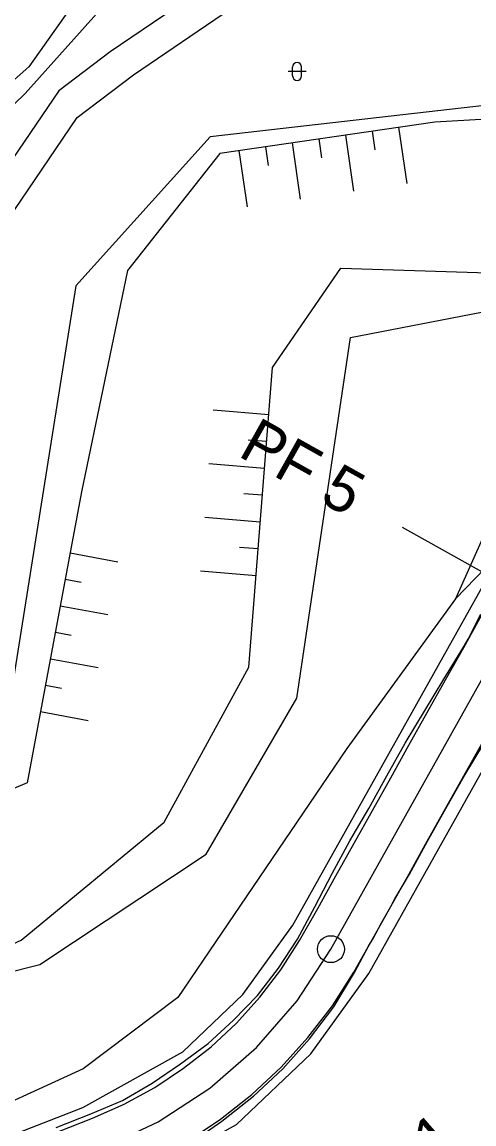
# Model space of a CAD drawing. Extents: x -555887 to -552101, y -1100251 to -1096546.
# Drawn here: x -554033.3 to -554008.1, y -1096750.8 to -1096689.4 of the extents above; entities that cross this region are included whole.
import ezdxf

# ---------------------------------------------------------------- set-up
doc = ezdxf.new("R2010")
doc.units = 0
for name, color, linetype in [('PARCELY_cesty', 7, 'Continuous'), ('PARCELY_VHO', 7, 'Continuous'), ('POLYGONY_SITUACE_PF', 7, 'Continuous'), ('POLYGONY_SITUACE_PF_POPISY', 7, 'Continuous'), ('POLYGONY_SITUACE_PO', 7, 'Continuous'), ('ZSST', 7, 'Continuous')]:
    doc.layers.add(name, color=color, linetype=linetype)

msp = doc.modelspace()

# ---------------------------------------------------------------- linework, layer by layer
at = {"layer": 'PARCELY_cesty'}
for points in [[(-554174.9, -1096838.86), (-554167.64, -1096831.88), (-554135.583, -1096801.115), (-554129.606, -1096795.741), (-554116.704, -1096786.258), (-554106.195, -1096780.331), (-554095.284, -1096775.378), (-554029.882, -1096749.909), (-554024.308, -1096746.797), (-554020.974, -1096743.614), (-554018.176, -1096739.734), (-554005.148, -1096716.478), (-553996.738, -1096709.171), (-553992.165, -1096705.876), (-553986.987, -1096703.39), (-553981.451, -1096701.854), (-553975.732, -1096701.317), (-553970.007, -1096701.795), (-553964.395, -1096703.289), (-553952.141, -1096709.778)], [(-554168.999, -1096840.134), (-554132.179, -1096804.778), (-554126.446, -1096799.624), (-554113.985, -1096790.465), (-554103.93, -1096784.793), (-554093.342, -1096779.988), (-554027.746, -1096754.443), (-554021.315, -1096750.852), (-554017.188, -1096746.913), (-554013.953, -1096742.427), (-554001.212, -1096719.682), (-553993.63, -1096713.095), (-553989.602, -1096710.191), (-553985.223, -1096708.089), (-553980.542, -1096706.791), (-553975.706, -1096706.337), (-553970.865, -1096706.741), (-553966.232, -1096707.974), (-553954.851, -1096714.001)]]:
    msp.add_lwpolyline(points, dxfattribs=at)
at = {"layer": 'PARCELY_VHO'}
msp.add_lwpolyline([(-554110.69, -1096747.36), (-554089.18, -1096729.49), (-554021.42, -1096660.84), (-554008.75, -1096645.87), (-553991.23, -1096625.03), (-553985.27, -1096613.98), (-553980.12, -1096613.41), (-553966.1, -1096613.96), (-553986.72, -1096641.59), (-554033.105, -1096693.409), (-554079.47, -1096738.35), (-554093.55, -1096750.72), (-554107.61, -1096766.97)], dxfattribs=at)
msp.add_lwpolyline([(-554071.37, -1096740.01), (-554079.47, -1096738.35), (-554093.55, -1096750.72), (-554067.4, -1096750.8), (-554032.29, -1096741.94), (-554023.02, -1096735.79), (-554017.97, -1096727.09), (-554014.98, -1096707), (-553996.44, -1096703.42), (-553985.88, -1096693.24), (-553958.79, -1096695.23), (-553940.56, -1096702.53), (-553941.94, -1096699.09), (-553940.67, -1096693.09), (-553958.4, -1096679.33), (-553997.72, -1096683.79), (-554005.38, -1096693.82), (-554022.8, -1096695.82), (-554030.28, -1096704.12), (-554034.58, -1096731.14)], close=True, dxfattribs=at)
at = {"layer": 'POLYGONY_SITUACE_PF'}
msp.add_line((-554012.088, -1096717.575), (-554005.106, -1096721.479), dxfattribs=at)
at = {"layer": 'POLYGONY_SITUACE_PO'}
for p, q in [((-554016.065, -1096741.08), (-554004.479, -1096720.359)), ((-554008.667, -1096724.262), (-554007.65, -1096722.444)), ((-554008.667, -1096724.262), (-554007.65, -1096722.444)), ((-554008.408, -1096723.8), (-554007.704, -1096722.413)), ((-554008.685, -1096724.252), (-554008.408, -1096723.8)), ((-554009.77, -1096726.032), (-554008.685, -1096724.252)), ((-554009.683, -1096726.08), (-554008.667, -1096724.262)), ((-554009.683, -1096726.08), (-554008.667, -1096724.262)), ((-554010.853, -1096727.813), (-554009.77, -1096726.032)), ((-554010.7, -1096727.899), (-554009.683, -1096726.08)), ((-554010.7, -1096727.899), (-554009.683, -1096726.08)), ((-554011.927, -1096729.599), (-554010.853, -1096727.813)), ((-554011.717, -1096729.717), (-554010.7, -1096727.899)), ((-554011.717, -1096729.717), (-554010.7, -1096727.899)), ((-554012.944, -1096731.418), (-554011.927, -1096729.599)), ((-554008.662, -1096731.425), (-554007.645, -1096729.607)), ((-554008.662, -1096731.425), (-554007.645, -1096729.607)), ((-554012.733, -1096731.536), (-554011.717, -1096729.717)), ((-554012.733, -1096731.536), (-554011.717, -1096729.717)), ((-554008.64, -1096731.437), (-554007.563, -1096729.652)), ((-554013.96, -1096733.237), (-554012.944, -1096731.418)), ((-554009.678, -1096733.244), (-554008.662, -1096731.425)), ((-554009.678, -1096733.244), (-554008.662, -1096731.425)), ((-554009.665, -1096733.251), (-554008.64, -1096731.437)), ((-554013.75, -1096733.354), (-554012.733, -1096731.536)), ((-554013.75, -1096733.354), (-554012.733, -1096731.536)), ((-554015.006, -1096735.039), (-554013.96, -1096733.237)), ((-554010.695, -1096735.062), (-554009.678, -1096733.244)), ((-554010.695, -1096735.062), (-554009.678, -1096733.244)), ((-554010.68, -1096735.071), (-554009.665, -1096733.251)), ((-554014.767, -1096735.172), (-554013.75, -1096733.354)), ((-554014.767, -1096735.172), (-554013.75, -1096733.354)), ((-554015.995, -1096736.872), (-554015.006, -1096735.039)), ((-554015.783, -1096736.991), (-554014.767, -1096735.172)), ((-554015.783, -1096736.991), (-554014.767, -1096735.172)), ((-554011.712, -1096736.881), (-554010.695, -1096735.062)), ((-554011.712, -1096736.881), (-554010.695, -1096735.062)), ((-554011.678, -1096736.899), (-554010.68, -1096735.071)), ((-554016.956, -1096738.722), (-554015.995, -1096736.872)), ((-554016.8, -1096738.809), (-554015.783, -1096736.991)), ((-554016.8, -1096738.809), (-554015.783, -1096736.991)), ((-554012.728, -1096738.699), (-554011.712, -1096736.881)), ((-554012.728, -1096738.699), (-554011.712, -1096736.881)), ((-554012.494, -1096738.279), (-554011.678, -1096736.899)), ((-554017.934, -1096740.522), (-554016.956, -1096738.722)), ((-554017.81, -1096740.595), (-554016.8, -1096738.809)), ((-554017.81, -1096740.595), (-554016.8, -1096738.809)), ((-554013.745, -1096740.517), (-554012.728, -1096738.699)), ((-554013.745, -1096740.517), (-554012.728, -1096738.699)), ((-554013.241, -1096739.616), (-554012.718, -1096738.705)), ((-554012.718, -1096738.705), (-554012.494, -1096738.279)), ((-554013.735, -1096740.523), (-554013.241, -1096739.616)), ((-554018.983, -1096742.135), (-554017.934, -1096740.522)), ((-554018.847, -1096742.23), (-554017.81, -1096740.595)), ((-554018.847, -1096742.23), (-554017.81, -1096740.595)), ((-554014.787, -1096742.359), (-554013.745, -1096740.517)), ((-554014.787, -1096742.359), (-554013.745, -1096740.517)), ((-554013.946, -1096740.873), (-554013.735, -1096740.523)), ((-554017.949, -1096743.965), (-554016.065, -1096741.08)), ((-554014.746, -1096742.382), (-554013.946, -1096740.873)), ((-554020.161, -1096743.655), (-554018.983, -1096742.135)), ((-554020.029, -1096743.764), (-554018.847, -1096742.23)), ((-554020.029, -1096743.764), (-554018.847, -1096742.23)), ((-554015.982, -1096744.239), (-554014.787, -1096742.359)), ((-554015.982, -1096744.239), (-554014.787, -1096742.359)), ((-554015.906, -1096744.293), (-554014.746, -1096742.382)), ((-554021.487, -1096745.044), (-554020.161, -1096743.655)), ((-554021.331, -1096745.198), (-554020.029, -1096743.764)), ((-554021.331, -1096745.198), (-554020.029, -1096743.764)), ((-554020.213, -1096746.562), (-554017.949, -1096743.965)), ((-554017.341, -1096746.005), (-554015.982, -1096744.239)), ((-554017.341, -1096746.005), (-554015.982, -1096744.239)), ((-554017.248, -1096746.083), (-554015.906, -1096744.293)), ((-554022.905, -1096746.336), (-554021.487, -1096745.044)), ((-554022.744, -1096746.523), (-554021.331, -1096745.198)), ((-554022.744, -1096746.523), (-554021.331, -1096745.198)), ((-554018.838, -1096747.655), (-554017.341, -1096746.005)), ((-554018.838, -1096747.655), (-554017.341, -1096746.005)), ((-554018.749, -1096747.743), (-554017.248, -1096746.083)), ((-554024.443, -1096747.476), (-554022.905, -1096746.336)), ((-554024.268, -1096747.718), (-554022.744, -1096746.523)), ((-554024.268, -1096747.718), (-554022.744, -1096746.523)), ((-554022.812, -1096748.824), (-554020.213, -1096746.562)), ((-554026.024, -1096748.552), (-554024.443, -1096747.476)), ((-554025.88, -1096748.791), (-554024.268, -1096747.718)), ((-554025.88, -1096748.791), (-554024.268, -1096747.718)), ((-554020.464, -1096749.179), (-554018.838, -1096747.655)), ((-554020.464, -1096749.179), (-554018.838, -1096747.655)), ((-554020.383, -1096749.274), (-554018.749, -1096747.743)), ((-554027.681, -1096749.515), (-554026.024, -1096748.552)), ((-554027.582, -1096749.716), (-554025.88, -1096748.791)), ((-554027.582, -1096749.716), (-554025.88, -1096748.791)), ((-554025.697, -1096750.707), (-554022.812, -1096748.824)), ((-554022.217, -1096750.554), (-554020.464, -1096749.179)), ((-554022.217, -1096750.554), (-554020.464, -1096749.179)), ((-554022.143, -1096750.658), (-554020.383, -1096749.274)), ((-554029.447, -1096750.261), (-554027.681, -1096749.515)), ((-554029.351, -1096750.504), (-554027.582, -1096749.716)), ((-554029.351, -1096750.504), (-554027.582, -1096749.716)), ((-554031.379, -1096751.015), (-554029.447, -1096750.261)), ((-554031.284, -1096751.26), (-554029.351, -1096750.504)), ((-554031.284, -1096751.26), (-554029.351, -1096750.504)), ((-554028.814, -1096752.176), (-554025.697, -1096750.707)), ((-554024.073, -1096751.789), (-554022.217, -1096750.554)), ((-554024.073, -1096751.789), (-554022.217, -1096750.554)), ((-554023.977, -1096751.948), (-554022.143, -1096750.658))]:
    msp.add_line(p, q, dxfattribs=at)
msp.add_circle((-554016.065, -1096741.08), 0.75, dxfattribs=at)
at = {"layer": 'ZSST'}
for p, q in [((-554017.446, -1096692.171), (-554018.446, -1096692.176)), ((-554018.195, -1096692.425), (-554018.197, -1096691.925)), ((-554017.695, -1096692.422), (-554017.697, -1096691.922)), ((-554015.258, -1096695.718), (-554014.8, -1096698.848)), ((-554013.773, -1096695.501), (-554013.621, -1096696.543)), ((-554012.289, -1096695.284), (-554011.832, -1096698.414)), ((-554019.71, -1096696.369), (-554019.558, -1096697.411)), ((-554018.226, -1096696.152), (-554017.769, -1096699.282)), ((-554016.742, -1096695.935), (-554016.59, -1096696.977)), ((-554021.195, -1096696.586), (-554020.737, -1096699.716)), ((-554019.52, -1096711.298), (-554022.621, -1096711.051)), ((-554019.639, -1096712.793), (-554020.672, -1096712.711)), ((-554019.758, -1096714.288), (-554022.859, -1096714.042)), ((-554019.877, -1096715.784), (-554020.91, -1096715.702)), ((-554019.996, -1096717.279), (-554023.097, -1096717.032)), ((-554030.592, -1096718.997), (-554027.937, -1096719.491)), ((-554020.116, -1096718.774), (-554021.148, -1096718.692)), ((-554020.235, -1096720.27), (-554023.336, -1096720.023)), ((-554030.867, -1096720.471), (-554029.983, -1096720.636)), ((-554031.142, -1096721.946), (-554028.486, -1096722.441)), ((-554031.416, -1096723.421), (-554030.532, -1096723.585)), ((-554031.691, -1096724.895), (-554029.035, -1096725.39)), ((-554031.965, -1096726.37), (-554031.081, -1096726.535)), ((-554032.24, -1096727.845), (-554029.585, -1096728.339))]:
    msp.add_line(p, q, dxfattribs=at)
for points in [[(-553974.65, -1096599.05), (-553968.37, -1096606.29), (-553966.24, -1096610.79), (-553966.72, -1096614.3), (-553968.98, -1096617.61), (-553973.92, -1096621.7), (-553977.01, -1096624.91), (-553982.13, -1096631.46), (-553988.23, -1096641.72), (-553995.65, -1096650.82), (-554002.68, -1096659.53), (-554013.36, -1096670.3), (-554027.87, -1096684.78), (-554032.9, -1096691.92), (-554041.05, -1096699.12), (-554047, -1096705.89), (-554054.37, -1096712.03), (-554071.69, -1096729.64)], [(-553999.26, -1096687.16), (-554004.47, -1096694.67), (-554010.28, -1096694.99), (-554022.25, -1096696.74), (-554027.39, -1096703.27), (-554029.96, -1096715.6), (-554032.98, -1096731.82), (-554041.42, -1096735.4), (-554050.63, -1096735.95), (-554067.76, -1096740.69), (-554075.39, -1096741.1), (-554078.68, -1096740.29), (-554080.11, -1096738.48), (-554071.69, -1096729.64)], [(-554022.33, -1096686.97), (-554028.37, -1096691.08), (-554031.23, -1096693.25), (-554037.94, -1096703.12), (-554044.21, -1096710.23), (-554052.41, -1096718.63), (-554060.92, -1096724.31), (-554060.02, -1096726.41), (-554050.86, -1096720.01), (-554043.19, -1096711.82), (-554036.43, -1096703.9), (-554030.2, -1096694.73), (-554027.06, -1096692.36), (-554021.66, -1096688.68)], [(-554088.18, -1096745.63), (-554067.42, -1096749.77), (-554056.86, -1096747.9), (-554046.61, -1096745), (-554038.86, -1096743.12), (-554033.33, -1096740.58), (-554025.35, -1096734), (-554020.64, -1096725.36), (-554019.31, -1096708.66), (-554015.52, -1096703.14), (-554003.19, -1096703.53), (-553996.04, -1096701.03), (-553987.78, -1096691.55), (-553979.26, -1096691.79), (-553975.95, -1096693.43), (-553968.43, -1096693.98), (-553959.83, -1096690.31), (-553954.47, -1096692.33), (-553947.98, -1096699.16), (-553938.2, -1096699.17)], [(-553959.2, -1096706.22), (-553967.76, -1096699), (-553981.11, -1096699.27), (-553991.97, -1096702.58), (-554005.59, -1096713.66), (-554009.12, -1096721.56)], [(-553959.2, -1096706.22), (-553971.63, -1096701.46), (-553980.28, -1096701.54), (-553990.23, -1096706.28), (-554003.04, -1096715.29), (-554009.12, -1096721.56)], [(-554009.12, -1096721.56), (-554015.18, -1096729.9), (-554024.59, -1096743.78), (-554029.87, -1096747.74), (-554036.85, -1096750.95), (-554054.31, -1096755.76), (-554076.78, -1096766.28), (-554100.4, -1096774.5), (-554109.57, -1096777.34), (-554130, -1096792.74), (-554141.88, -1096803.78), (-554155.75, -1096815.27)]]:
    msp.add_lwpolyline(points, dxfattribs=at)
for centre, start, end in [((-554017.947, -1096691.924), 0.28648, 180.28648), ((-554017.945, -1096692.424), 180.28648, 0.28648)]:
    msp.add_arc(centre, 0.25, start, end, dxfattribs=at)

# ---------------------------------------------------------------- texts
msp.add_text('L=17.241', height=2.5, rotation=41.03384).set_placement((-554019.305, -1096761.097))
at = {"layer": 'POLYGONY_SITUACE_PF_POPISY'}
msp.add_text('PF 5', height=2.5, rotation=330.79041, dxfattribs=at).set_placement((-554021.305, -1096713.568))

doc.saveas('drawing.dxf')
